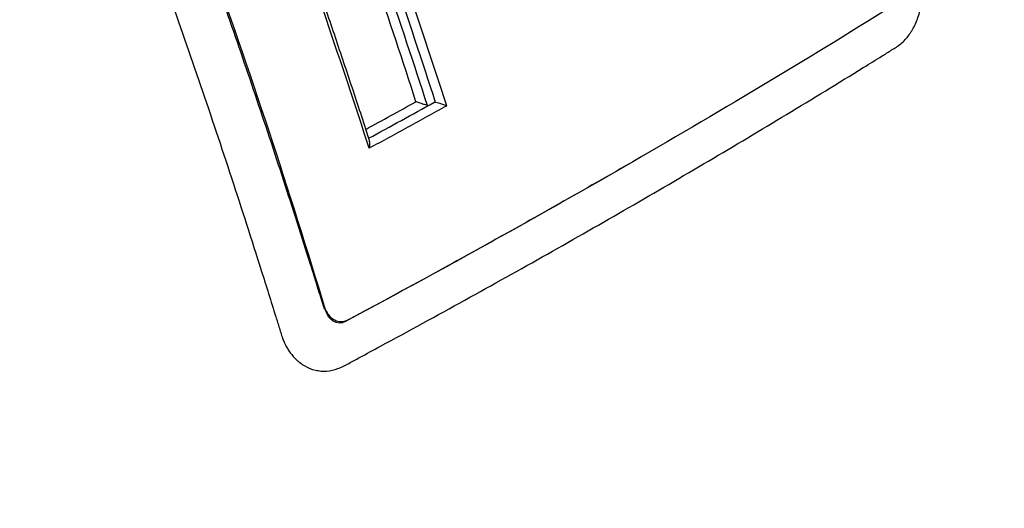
# Model space of a CAD drawing. Header units: millimetres. Extents: x 0 to 4378, y 0 to 2376.
# Tile 292 of 299: x 2761 to 2775, y 1999 to 2006. Entities that reach past the tile are written whole.
import ezdxf

# ---------------------------------------------------------------- set-up
doc = ezdxf.new("R2010")
doc.units = ezdxf.units.MM
doc.header["$LTSCALE"] = 0.2
doc.layers.add('01_Object Line', color=4, linetype='Continuous')

# ---------------------------------------------------------------- blocks, each defined once
blk = doc.blocks.new('A$Ce83b9b79')
for p, q in [((150.471, 984.439), (150.438, 984.42)), ((150.438, 984.42), (150.441, 984.421)), ((146.409, 982.182), (146.375, 982.162)), ((146.41, 982.18), (146.411, 982.181))]:
    blk.add_line(p, q)
for centre, major_axis, ratio, start_param, end_param in [((95.643, 987.7), (40.483, -70.119), 0.57735, 1.216336, 1.264898), ((95.701, 987.731), (40.54, -70.194), 0.577525, 1.215127, 1.264825), ((97.222, 987.743), (39.035, -67.684), 0.576447, 1.215497, 1.264223), ((98.352, 992.185), (-74.991, -21.841), 0.318909, 2.174609, 2.187052), ((97.288, 992.43), (-76.816, -22.263), 0.320412, 2.173437, 2.189236)]:
    blk.add_ellipse(centre, major_axis=major_axis, ratio=ratio, start_param=start_param, end_param=end_param)
for points, knots in [([(145.379, 1005.124), (145.814, 1005.314), (146.245, 1005.48), (147.115, 1005.776), (147.551, 1005.905), (148.865, 1006.239), (149.743, 1006.385), (150.867, 1006.477), (151.117, 1006.491), (151.651, 1006.508), (151.935, 1006.509), (154.488, 1006.445), (156.694, 1005.869), (159.005, 1004.653), (159.271, 1004.502), (159.815, 1004.174), (160.105, 1003.987), (160.521, 1003.699), (160.654, 1003.604), (161.057, 1003.306), (161.323, 1003.097), (162.657, 1001.985), (163.647, 1000.939), (164.982, 999.177), (165.402, 998.558), (165.992, 997.587), (166.183, 997.254), (166.74, 996.23), (167.085, 995.515), (167.711, 994.047), (167.991, 993.299), (168.306, 992.334), (168.368, 992.137), (168.548, 991.542), (168.661, 991.137), (168.868, 990.323), (168.963, 989.915), (169.13, 989.12), (169.204, 988.73), (169.302, 988.153), (169.331, 987.967), (169.414, 987.421), (169.463, 987.052), (169.582, 986.032), (169.639, 985.376), (169.711, 984.137), (169.731, 983.552), (169.745, 981.947), (169.711, 980.92), (169.519, 978.346), (169.309, 976.795), (168.854, 974.495), (168.68, 973.732), (168.384, 972.599), (168.28, 972.222), (168.06, 971.475), (167.944, 971.102), (167.823, 970.733)], [0.000673, 0.000673, 0.000673, 0.000673, 0.17971, 0.17971, 0.359414, 0.359414, 0.719115, 0.719115, 0.821903, 0.821903, 0.939217, 0.939217, 1.878781, 1.878781, 2.003585, 2.003585, 2.132306, 2.132306, 2.194382, 2.194382, 2.320835, 2.320835, 2.839695, 2.839695, 3.097862, 3.097862, 3.226611, 3.226611, 3.487514, 3.487514, 3.742939, 3.742939, 3.808139, 3.808139, 3.938003, 3.938003, 4.064823, 4.064823, 4.184569, 4.184569, 4.240791, 4.240791, 4.350575, 4.350575, 4.547218, 4.547218, 4.711517, 4.711517, 4.997302, 4.997302, 5.425596, 5.425596, 5.639642, 5.639642, 5.746661, 5.746661, 5.853484, 5.853484, 5.853484, 5.853484]), ([(143.574, 1001.713), (144.289, 1002.125), (145.019, 1002.477), (146.598, 1003.123), (147.48, 1003.404), (149.321, 1003.829), (150.287, 1003.96), (153.475, 1004.078), (155.656, 1003.652), (159.981, 1001.693), (162.045, 1000.046), (165.502, 995.687), (166.862, 993.016), (168.179, 988.568), (168.493, 987.067), (168.998, 983.194), (169.051, 980.777), (168.607, 975.335), (168.035, 972.872), (167.507, 971.034)], [0, 0, 0, 0, 0.303446, 0.303446, 0.671478, 0.671478, 1.071867, 1.071867, 2.000494, 2.000494, 3.044687, 3.044687, 4.094781, 4.094781, 4.588026, 4.588026, 5.331255, 5.331255, 6.239245, 6.239245, 6.239245, 6.239245]), ([(138.168, 954.098), (137.008, 954.958), (135.559, 956.245), (132.977, 959.919), (132.018, 961.804), (130.799, 965.25), (130.416, 966.704), (129.523, 971.393), (129.394, 974.775), (130.144, 981.57), (131.004, 984.909), (133.455, 990.796), (134.936, 993.345), (137.433, 996.522), (138.235, 997.417), (139.833, 998.981), (140.627, 999.668), (142.122, 1000.803), (142.844, 1001.292), (143.574, 1001.713)], [0.000012, 0.000012, 0.000012, 0.000012, 0.573445, 0.573445, 1.042964, 1.042964, 1.354643, 1.354643, 2.020603, 2.020603, 2.682931, 2.682931, 3.272812, 3.272812, 3.528366, 3.528366, 3.761032, 3.761032, 3.957509, 3.957509, 3.957509, 3.957509]), ([(146.091, 982.325), (145.581, 984.022), (145.017, 985.721), (143.804, 989.124), (143.157, 990.825), (142.457, 992.526)], [-1.123049, -1.123049, -1.123049, -1.123049, -0.564293, -0.564293, -0.00297, -0.00297, -0.00297, -0.00297]), ([(141.815, 992.233), (141.823, 992.21), (141.831, 992.188), (141.853, 992.134), (141.866, 992.102), (141.905, 992.006), (141.931, 991.941), (142.008, 991.748), (142.059, 991.619), (142.315, 990.975), (142.516, 990.459), (142.943, 989.345), (143.33, 988.31), (143.855, 986.85), (144.315, 985.524), (144.608, 984.646), (144.897, 983.767), (145.038, 983.327), (145.246, 982.668), (145.315, 982.449), (145.4, 982.174), (145.417, 982.119), (145.451, 982.01), (145.466, 981.954), (145.523, 981.812), (145.58, 981.717), (145.651, 981.641), (145.662, 981.631)], [0.020131, 0.020131, 0.020131, 0.020131, 0.0217716, 0.0217716, 0.0241907, 0.0241907, 0.0290289, 0.0290289, 0.0387051, 0.0387051, 0.0774103, 0.0774103, 0.1223109, 0.1548206, 0.1873303, 0.21984, 0.21984, 0.2523497, 0.2523497, 0.2686046, 0.2686046, 0.2726683, 0.2726683, 0.276732, 0.276732, 0.2837049, 0.2848594, 0.2848594, 0.2848594, 0.2848594]), ([(146.714, 984.63), (146.516, 985.241), (146.313, 985.852), (145.896, 987.076), (145.682, 987.689), (145.462, 988.301)], [0.0005591, 0.0005591, 0.0005591, 0.0005591, 0.2015119, 0.2015119, 0.4030027, 0.4030027, 0.4030027, 0.4030027]), ([(145.492, 988.33), (145.577, 988.091), (145.662, 987.852), (145.831, 987.372), (145.914, 987.132), (146.08, 986.651), (146.162, 986.41), (146.324, 985.93), (146.405, 985.689), (146.564, 985.208), (146.642, 984.968), (146.72, 984.728)], [5.01749375, 5.01749375, 5.01749375, 5.01749375, 5.02723864, 5.02723864, 5.03703638, 5.03703638, 5.04683412, 5.04683412, 5.05663186, 5.05663186, 5.06642959, 5.06642959, 5.06642959, 5.06642959]), ([(145.295, 984.783), (145.161, 985.185), (145.025, 985.589), (144.888, 985.991), (144.75, 986.393), (144.61, 986.793), (144.467, 987.199), (144.394, 987.405), (144.319, 987.613), (144.244, 987.821)], [0.2426231, 0.2426231, 0.2426231, 0.2426231, 0.3618511, 0.3618511, 0.3618511, 0.4810791, 0.4810791, 0.4810791, 0.5418395, 0.5418395, 0.5418395, 0.5418395]), ([(154.274, 986.723), (153.049, 985.956), (151.781, 985.195), (149.156, 983.679), (147.803, 982.927), (146.411, 982.181)], [-1.113549, -1.113549, -1.113549, -1.113549, -0.556808, -0.556808, -0.000068, -0.000068, -0.000068, -0.000068]), ([(154.432, 986.283), (154.44, 986.295), (154.448, 986.308), (154.471, 986.348), (154.485, 986.376), (154.524, 986.463), (154.546, 986.525), (154.57, 986.621), (154.576, 986.654), (154.584, 986.704), (154.586, 986.72), (154.588, 986.737)], [0.56771038, 0.56771038, 0.56771038, 0.56771038, 0.56886486, 0.56886486, 0.57117381, 0.57117381, 0.57579173, 0.57579173, 0.57810069, 0.57810069, 0.57925517, 0.57925517, 0.57925517, 0.57925517]), ([(150.412, 983.784), (150.794, 984.005), (151.551, 984.447), (152.294, 984.891), (153.03, 985.335), (153.394, 985.557), (153.845, 985.836), (153.934, 985.891), (154.069, 985.975), (154.114, 986.003), (154.203, 986.059), (154.248, 986.085), (154.332, 986.156), (154.371, 986.198), (154.415, 986.258), (154.423, 986.27), (154.432, 986.283)], [0.4326508, 0.4326508, 0.4326508, 0.4326508, 0.4695796, 0.506523, 0.506523, 0.5434663, 0.5434663, 0.5527021, 0.5527021, 0.5573201, 0.5573201, 0.561938, 0.561938, 0.5665559, 0.5665559, 0.5677104, 0.5677104, 0.5677104, 0.5677104]), ([(147.539, 985.244), (147.537, 985.244), (147.536, 985.244), (147.525, 985.247), (147.514, 985.249), (147.488, 985.257), (147.472, 985.262), (147.433, 985.275), (147.413, 985.283), (147.392, 985.289), (147.386, 985.29), (147.38, 985.293)], [0.01261675, 0.01261675, 0.01261675, 0.01261675, 0.01292631, 0.01292631, 0.01495616, 0.01495616, 0.01764233, 0.01764233, 0.0220419, 0.0220419, 0.02410996, 0.02410996, 0.02410996, 0.02410996]), ([(147.816, 985.232), (147.634, 985.134), (147.451, 985.033), (147.083, 984.831), (146.899, 984.73), (146.714, 984.63)], [0.0004376, 0.0004376, 0.0004376, 0.0004376, 0.0753404, 0.0753404, 0.1502061, 0.1502061, 0.1502061, 0.1502061]), ([(147.539, 985.244), (147.543, 985.242), (147.547, 985.241), (147.553, 985.241), (147.555, 985.241), (147.557, 985.241)], [-0.019433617, -0.019433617, -0.019433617, -0.019433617, -0.017733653, -0.017733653, -0.016756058, -0.016756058, -0.016756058, -0.016756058]), ([(147.659, 985.282), (147.656, 985.283), (147.653, 985.284), (147.645, 985.285), (147.64, 985.285), (147.636, 985.283)], [0.016453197, 0.016453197, 0.016453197, 0.016453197, 0.017761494, 0.017761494, 0.02000307, 0.02000307, 0.02000307, 0.02000307]), ([(146.091, 982.325), (146.075, 982.34), (146.071, 982.355), (146.067, 982.369), (146.062, 982.383), (146.058, 982.398), (146.054, 982.412), (146.027, 982.498), (146, 982.584), (145.973, 982.67), (145.958, 982.721), (145.942, 982.771), (145.926, 982.821), (145.911, 982.872), (145.895, 982.922), (145.879, 982.972), (145.816, 983.173), (145.752, 983.374), (145.688, 983.575), (145.559, 983.978), (145.428, 984.38), (145.295, 984.783)], [0, 0, 0, 0, 0.0041671, 0.0041671, 0.0041671, 0.0084012, 0.0084012, 0.0084012, 0.0339741, 0.0339741, 0.0339741, 0.0488776, 0.0488776, 0.0488776, 0.0637811, 0.0637811, 0.0637811, 0.1233951, 0.1233951, 0.1233951, 0.2426231, 0.2426231, 0.2426231, 0.2426231]), ([(146.714, 984.63), (146.715, 984.633), (146.717, 984.637), (146.721, 984.653), (146.725, 984.67), (146.725, 984.703), (146.724, 984.717), (146.72, 984.728)], [0.002003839, 0.002003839, 0.002003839, 0.002003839, 0.003040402, 0.003040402, 0.006387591, 0.006387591, 0.009232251, 0.009232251, 0.009232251, 0.009232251]), ([(150.435, 984.418), (150.435, 984.418), (150.435, 984.418), (150.435, 984.418), (150.075, 984.21), (149.713, 984.003), (149.348, 983.797), (148.982, 983.59), (148.614, 983.384), (148.242, 983.178), (147.871, 982.972), (147.497, 982.767), (147.119, 982.562), (147.025, 982.511), (146.93, 982.459), (146.836, 982.408), (146.788, 982.383), (146.741, 982.357), (146.693, 982.332), (146.646, 982.306), (146.598, 982.28), (146.551, 982.255), (146.503, 982.229), (146.456, 982.204), (146.408, 982.178), (146.398, 982.173), (146.388, 982.167), (146.377, 982.162)], [0.4999958, 0.4999958, 0.4999958, 0.4999958, 0.4999999, 0.4999999, 0.4999999, 0.6369097, 0.6369097, 0.6369097, 0.7738261, 0.7738261, 0.7738261, 0.9107393, 0.9107393, 0.9107393, 0.9449675, 0.9449675, 0.9449675, 0.9620817, 0.9620817, 0.9620817, 0.9791958, 0.9791958, 0.9791958, 0.99631, 0.99631, 0.99631, 1, 1, 1, 1]), ([(146.026, 981.455), (146.026, 981.455), (146.026, 981.455), (146.053, 981.453), (146.08, 981.453), (146.162, 981.458), (146.216, 981.47), (146.321, 981.508), (146.371, 981.537), (146.473, 981.591), (146.523, 981.619), (146.675, 981.7), (146.776, 981.755), (147.28, 982.027), (147.679, 982.246), (148.472, 982.684), (149.257, 983.122), (150.029, 983.563), (150.412, 983.784), (150.412, 983.784)], [0.2963922, 0.2963922, 0.2963922, 0.2963922, 0.2964045, 0.2964045, 0.2987135, 0.2987135, 0.3033315, 0.3033315, 0.3079496, 0.3079496, 0.3125676, 0.3125676, 0.3218037, 0.3218037, 0.3587479, 0.3587479, 0.395693, 0.4326363, 0.4326508, 0.4326508, 0.4326508, 0.4326508]), ([(146.411, 982.181), (146.386, 982.168), (146.359, 982.159), (146.302, 982.152), (146.272, 982.157), (146.215, 982.179), (146.188, 982.198), (146.148, 982.241), (146.134, 982.261), (146.115, 982.296), (146.109, 982.31), (146.091, 982.325)], [-0.04954275, -0.04954275, -0.04954275, -0.04954275, -0.03944797, -0.03944797, -0.02810626, -0.02810626, -0.0163265, -0.0163265, -0.00795271, -0.00795271, -0.00315924, -0.00315924, -0.00315924, -0.00315924]), ([(146.342, 982.146), (146.342, 982.146), (146.342, 982.146), (146.341, 982.146), (146.341, 982.146), (146.341, 982.146), (146.341, 982.146), (146.341, 982.146), (146.341, 982.146), (146.341, 982.146), (146.341, 982.146), (146.34, 982.146), (146.34, 982.146), (146.339, 982.145), (146.338, 982.145), (146.335, 982.144), (146.333, 982.143), (146.333, 982.143)], [0, 0, 0, 0, 0.0001, 0.0001, 0.00011875, 0.00011875, 0.000145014, 0.000145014, 0.000185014, 0.000185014, 0.000305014, 0.000305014, 0.000665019, 0.000665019, 0.001745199, 0.001745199, 0.004792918, 0.004792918, 0.004792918, 0.004792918]), ([(145.662, 981.631), (145.672, 981.621), (145.693, 981.601), (145.715, 981.583), (145.748, 981.557), (145.772, 981.542), (145.844, 981.5), (145.894, 981.48), (145.973, 981.462), (145.999, 981.457), (146.026, 981.455)], [0.28485944, 0.28485944, 0.28485944, 0.28485944, 0.28601394, 0.28716845, 0.28716845, 0.28947746, 0.28947746, 0.29409549, 0.29409549, 0.29639219, 0.29639219, 0.29639219, 0.29639219])]:
    blk.add_open_spline(points, degree=3, knots=knots)
for points in [[(146.328, 988.809), (146.75, 987.621), (147.155, 986.432), (147.539, 985.244)], [(147.815, 985.235), (147.747, 985.264), (147.684, 985.278), (147.66, 985.282)], [(147.818, 985.233), (147.818, 985.234), (147.817, 985.234), (147.817, 985.234)], [(146.375, 982.162), (146.258, 982.094), (146.128, 982.18), (146.091, 982.325)]]:
    blk.add_open_spline(points, degree=3)

msp = doc.modelspace()

# ---------------------------------------------------------------- block references
at = {"layer": '01_Object Line'}
msp.add_blockref('A$Ce83b9b79', (2619.305, 1019.576), dxfattribs=at)

doc.saveas('drawing.dxf')
